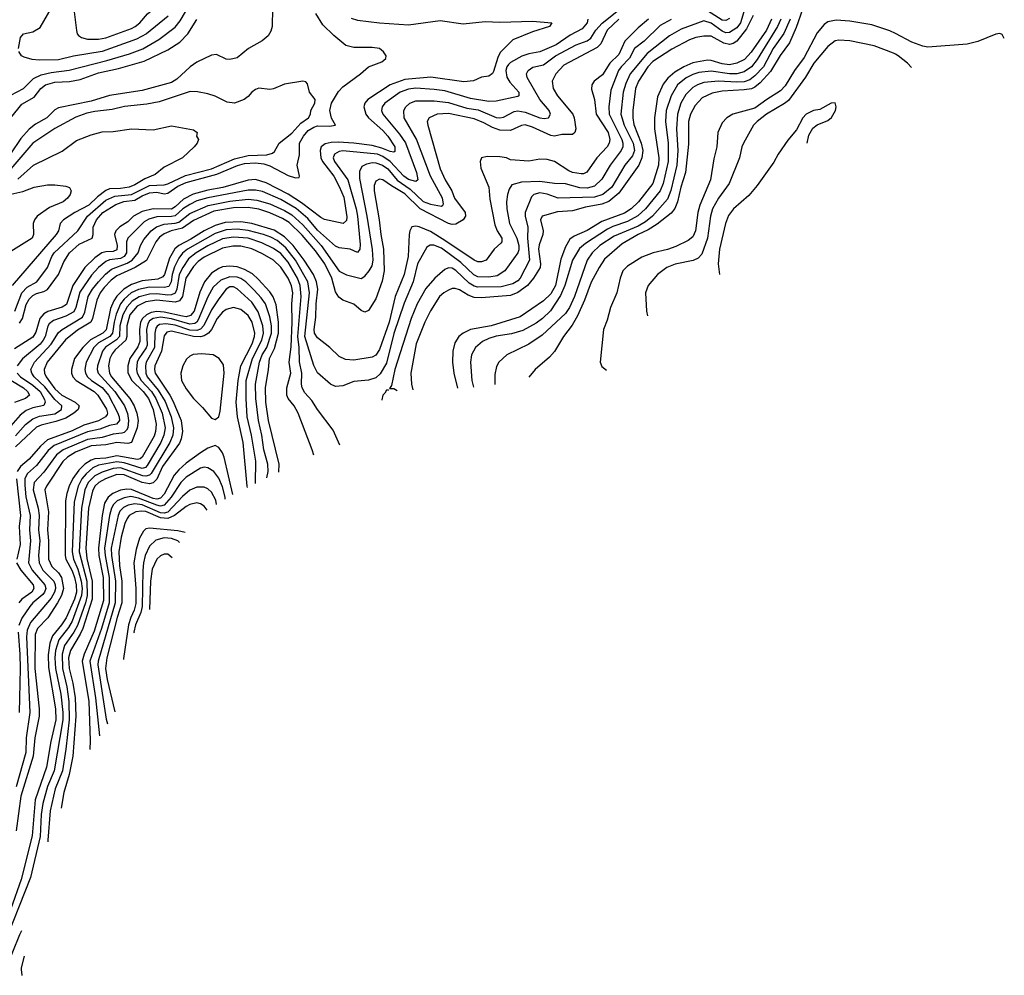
# Model space of a CAD drawing. Header units: inches. Extents: x 990535 to 1117859, y 769386 to 892122.
# Tile 318 of 656: x 1075198 to 1080597, y 769969 to 775208. Entities that reach past the tile are written whole.
import ezdxf

# ---------------------------------------------------------------- set-up
doc = ezdxf.new("R2010")
doc.units = ezdxf.units.IN
doc.header["$MEASUREMENT"] = 0
for name, color, linetype in [('B0776', 7, 'Continuous'), ('B0777', 7, 'Continuous'), ('B0787', 7, 'Continuous')]:
    doc.layers.add(name, color=color, linetype=linetype)

msp = doc.modelspace()

# ---------------------------------------------------------------- linework, layer by layer
at = {"layer": 'B0776', "color": 5, "elevation": 3480}
msp.add_lwpolyline([(1075206.6, 770000), (1075210, 769968.5), (1075211.2, 769968.7)], dxfattribs=at)
at = {"layer": 'B0777', "color": 5}
for points, elevation in [([(1075950, 775406.9), (1075924, 775404), (1075650, 775330.4), (1075561.5, 775318.5), (1075540.3, 775310), (1075512.6, 775290), (1075498.8, 775270), (1075496.3, 775250), (1075509.1, 775149.1), (1075513.8, 775130), (1075521.1, 775121.1), (1075536.4, 775110), (1075570, 775101.6), (1075630, 775101.3), (1075670, 775107.7), (1075810, 775159.6), (1075831.3, 775170), (1075856.1, 775190), (1075899.3, 775240.7), (1075958.9, 775290), (1075973.3, 775310), (1075980.7, 775350), (1075970, 775396.2)], 3280), ([(1076195.7, 773375.7), (1076148.3, 773371.7), (1076130, 773362.5), (1076113.2, 773346.8), (1076092.2, 773310), (1076080.6, 773270), (1076084.9, 773230), (1076110, 773183.3), (1076150, 773131.3), (1076200.9, 773080.9), (1076250, 773023.6), (1076270, 773015.3), (1076290, 773030.3), (1076297.8, 773062.2), (1076318.6, 773270), (1076314.8, 773314.8), (1076290.8, 773350.8), (1076259.6, 773370)], 3520)]:
    msp.add_lwpolyline(points, close=True, dxfattribs=dict(at, elevation=elevation))
for points, elevation in [([(1076583.7, 775270), (1076582.2, 775170), (1076575.3, 775144.7), (1076560.2, 775119.8), (1076528.2, 775091.8), (1076452.6, 775050), (1076390, 774998.7), (1076350, 774988.9), (1076330, 774992), (1076276.9, 775016.9), (1076250, 775013.4), (1076170, 774974.2), (1076132, 774950), (1076059, 774881), (1076030, 774863.4), (1075870, 774818.8), (1075690, 774791.7), (1075590, 774760.7), (1075410, 774725.3), (1075390, 774713.1), (1075346.1, 774670), (1075284.8, 774635.2), (1075250, 774607.5), (1075203.1, 774556.9), (1075147.5, 774472.5)], 3180), ([(1075150, 774793.2), (1075218.3, 774830), (1075274.2, 774885.8), (1075314.6, 774905.4), (1075370, 774918.3), (1075468.3, 774931.7), (1075676.3, 774983.7), (1075799.8, 775020.2), (1075872.1, 775047.9), (1075961.2, 775098.8), (1076050, 775166.4), (1076077.9, 775202.1), (1076130, 775290.8)], 3240), ([(1075174.1, 772925.9), (1075230, 772988.9), (1075270, 773018.8), (1075306.7, 773033.3), (1075390, 773047.4), (1075426.7, 773070), (1075429.6, 773090), (1075390, 773124.7), (1075335, 773195), (1075277.9, 773250), (1075263.4, 773270), (1075259.1, 773290), (1075279.5, 773330), (1075370.9, 773429.1), (1075410, 773493.2), (1075430, 773510), (1075542.5, 773577.5), (1075555.2, 773604.8), (1075573.5, 773690), (1075597.2, 773730), (1075629.2, 773770.8), (1075667.7, 773812.3), (1075700.8, 773839.2), (1075787.6, 773872.4), (1075814, 773890), (1075847, 773930), (1075859.5, 773970), (1075877.9, 774002.1), (1075918.3, 774050), (1075947.8, 774072.2), (1075990, 774087.3), (1076050, 774091.7), (1076070, 774097.6), (1076130, 774144.9), (1076231, 774189), (1076350, 774212.2), (1076450, 774223), (1076498.9, 774218.9), (1076570, 774198.3), (1076650, 774161.6), (1076690, 774137.8), (1076750, 774083.4), (1076850.6, 773970.6), (1076950, 773828.8), (1076990, 773808.5), (1077070.8, 773789.2), (1077090, 773800.9), (1077114.6, 773830), (1077130, 773858.3), (1077136, 773890), (1077131.8, 773948.2), (1077103.5, 774130), (1077062.9, 774337.1), (1077062.4, 774377.6), (1077076.2, 774403.8), (1077101.8, 774418.2), (1077130, 774424), (1077150, 774422.8), (1077187.9, 774410), (1077216.8, 774390), (1077268, 774328), (1077338.7, 774278.7), (1077410, 774210.6), (1077450, 774195.8), (1077510, 774184.9), (1077518.6, 774190), (1077521.5, 774198.5), (1077516.5, 774230), (1077449.6, 774349.6), (1077373, 774553), (1077305.2, 774670), (1077304.7, 774710), (1077315.3, 774730), (1077337.7, 774750), (1077370, 774762.4), (1077470, 774762.9), (1077550, 774754.2), (1077650, 774722.5), (1077712.7, 774712.7), (1077810, 774672.1), (1077830, 774669.9), (1077850, 774674), (1077910, 774704), (1077930, 774707.9), (1077970, 774701.5), (1078050, 774670.4), (1078073.3, 774666.7), (1078097.6, 774670), (1078108.5, 774690), (1078100.7, 774710), (1078049.8, 774769.8), (1077980.1, 774890), (1077977.6, 774910), (1077986.6, 774930), (1078012.4, 774947.6), (1078070, 774960.1), (1078136.8, 775010), (1078250, 775070.6), (1078310, 775091.8), (1078330, 775106.2), (1078357.9, 775150), (1078391.4, 775188.6), (1078480.9, 775259.1)], 3260), ([(1075190.4, 775050), (1075201.6, 775110), (1075218.8, 775130), (1075270, 775140.4), (1075310, 775165), (1075369.6, 775270)], 3260), ([(1079168.4, 775250), (1079150, 775190.5), (1079130, 775163.4), (1079090, 775136.9), (1079070, 775136.2), (1079050, 775144.9), (1078990, 775189.3), (1078950, 775202.2), (1078825, 775155), (1078761.4, 775118.6), (1078638.5, 775021.5), (1078546, 774910), (1078521.4, 774858.6), (1078507.2, 774810), (1078493.7, 774690), (1078511.7, 774630), (1078561, 774530), (1078569.5, 774490), (1078558.2, 774461.8), (1078516.9, 774410), (1078444, 774290), (1078395.2, 774250), (1078350, 774234.3), (1078150, 774229.9), (1078090, 774251.9), (1078050, 774258.5), (1078017, 774250), (1078003.8, 774236.2), (1077970.1, 774149.9), (1077970.1, 774129.9), (1077984.8, 774070), (1077982.5, 774010), (1077993.8, 773890), (1077941.7, 773790), (1077930, 773776.1), (1077901.2, 773758.8), (1077837.4, 773742.6), (1077710, 773740.9), (1077690, 773746.3), (1077662.7, 773762.7), (1077590, 773832.1), (1077570, 773844.6), (1077550, 773848.2), (1077530, 773838.8), (1077473.6, 773790), (1077425.4, 773734.6), (1077378.3, 773650), (1077343.8, 773570), (1077254.9, 773290), (1077237.5, 773202.5), (1077225.8, 773185.8), (1077250, 773186.3), (1077267.4, 773175.4)], 3360), ([(1079490, 775263.2), (1079455.4, 775164.6), (1079418.4, 775081.6), (1079368.4, 775011.6), (1079315.6, 774924.4), (1079258.8, 774861.2), (1079230, 774837.6), (1079210, 774828.5), (1079170, 774822.3), (1079050, 774816.2), (1078995.3, 774804.7), (1078940.9, 774779.1), (1078901.9, 774738.1), (1078876.7, 774690), (1078865.5, 774650), (1078866.2, 774526.2), (1078848.6, 774370), (1078822.5, 774290), (1078805, 774210), (1078790, 774172.9), (1078770, 774147.3), (1078693.5, 774086.5), (1078644.7, 774055.3), (1078590, 774030), (1078501.1, 773978.9), (1078405.4, 773894.6), (1078374.6, 773850), (1078330.8, 773769.2), (1078295.6, 773670), (1078256.7, 773583.3), (1078226.9, 773533.1), (1078179, 773470), (1078130, 773388.7), (1078102.3, 773357.7), (1078023.7, 773290), (1077989.6, 773248.2)], 3480), ([(1079090, 775214.3), (1079070, 775203.6), (1079050, 775204.5), (1078950, 775269.1)], 3340), ([(1075150, 774670.1), (1075210, 774745.4), (1075276.8, 774783.2), (1075313.7, 774830), (1075338.9, 774850), (1075390, 774865.5), (1075470, 774869.1), (1075530, 774879.4), (1075630, 774916.7), (1075740.3, 774939.7), (1075880.2, 774979.8), (1076010, 775041.6), (1076075.5, 775084.5), (1076119.9, 775130), (1076170, 775209.4)], 3220), ([(1077015.3, 775215.3), (1077050, 775204.3), (1077170.6, 775190.6), (1077330, 775178.7), (1077503, 775203), (1077630, 775185.9), (1077750, 775198.4), (1077830, 775193.5), (1078010, 775199.8), (1078116, 775190), (1078103, 775170), (1078010, 775141.7), (1077902.9, 775097.1), (1077832.9, 775027.1), (1077819.8, 775000.2), (1077795.9, 774924.1), (1077790, 774912.3), (1077770, 774897.7), (1077730, 774893.2), (1077686.8, 774873.2), (1077633.3, 774866.7), (1077452.6, 774892.6), (1077310, 774880.2), (1077229, 774850), (1077106.6, 774770), (1077089.5, 774750), (1077085.4, 774730), (1077096.8, 774690), (1077111, 774670), (1077190, 774600.7), (1077216.5, 774570), (1077255.3, 774510), (1077254.1, 774485.9), (1077250, 774482.3), (1077230, 774485.7), (1077184.1, 774504.1), (1077130, 774517.9), (1077030.7, 774530.7), (1076944.5, 774535.5), (1076905.5, 774534.5), (1076872.4, 774527.6), (1076851.1, 774510), (1076844.7, 774490), (1076849.4, 774450.6), (1076858.6, 774430), (1076920.8, 774350), (1076950, 774294.1), (1076974.4, 774234.4), (1076992.3, 774127.7), (1076990, 774106.3), (1076972.2, 774090), (1076870, 774112.9), (1076850, 774122.5), (1076743.8, 774203.8), (1076670.3, 774250.3), (1076550, 774313.6), (1076490, 774331.6), (1076450, 774327.8), (1076312.3, 774287.7), (1076230, 774274), (1076148.9, 774251.1), (1076096.1, 774223.9), (1076050, 774181.5), (1076030, 774169.1), (1075929.8, 774170.2), (1075870, 774155.4), (1075821.3, 774130), (1075790, 774099.9), (1075747.4, 774072.6), (1075724.1, 774050), (1075717, 774030), (1075733.1, 773970), (1075730, 773945.5), (1075710, 773936.4), (1075670, 773935.9), (1075648.6, 773930), (1075610, 773903), (1075555.7, 773850), (1075490, 773750.9), (1075453.7, 773646.3), (1075430, 773631.4), (1075352.5, 773607.5), (1075330, 773594.9), (1075308.8, 773570), (1075286.2, 773493.8), (1075270, 773467.4), (1075170, 773403.1)], 3220), ([(1078484.1, 775210), (1078418.5, 775150), (1078384.2, 775075.8), (1078365.1, 775054.9), (1078182.3, 774957.7), (1078138.7, 774910), (1078118, 774870), (1078123.3, 774830), (1078146.8, 774790), (1078230.5, 774690), (1078238.7, 774670), (1078248.3, 774610), (1078242, 774590), (1078230, 774578.4), (1078170, 774578.2), (1078130.4, 774569.6), (1078110, 774573.6), (1078010, 774618.8), (1077970, 774630.8), (1077950, 774627.3), (1077890, 774601.1), (1077830, 774602.4), (1077790, 774616.5), (1077742.5, 774642.5), (1077690, 774663.9), (1077550, 774694), (1077486.4, 774690), (1077442.6, 774670), (1077433.1, 774650), (1077435, 774630), (1077503.9, 774390), (1077530.5, 774330), (1077566.9, 774270), (1077581.5, 774230), (1077641.4, 774150), (1077643.3, 774130), (1077630.1, 774109.9), (1077590, 774086.6), (1077570, 774084.4), (1077550, 774089.6), (1077394.1, 774170), (1077310, 774252.3), (1077236.3, 774296.3), (1077190, 774329.9), (1077170, 774333.5), (1077150, 774322), (1077141.5, 774298.5), (1077140.7, 774270), (1077169.7, 774110.3), (1077177.4, 774030), (1077192.3, 773950), (1077197, 773830), (1077185.1, 773774.9), (1077150, 773677.4), (1077110, 773614.1), (1077090, 773605), (1077070, 773613), (1077030, 773649), (1076970, 773670.7), (1076947.2, 773687.2), (1076930, 773716.4), (1076909.3, 773790), (1076870.2, 773870), (1076819.8, 773939.8), (1076747.2, 774027.2), (1076675.6, 774095.6), (1076638.6, 774118.6), (1076570, 774148.6), (1076508.3, 774168.3), (1076450, 774178), (1076370, 774175.9), (1076261.6, 774158.4), (1076150, 774106.4), (1076090, 774064.4), (1076028.6, 774050), (1075990, 774034), (1075965.1, 774014.9), (1075943.9, 773990), (1075892.8, 773887.2), (1075831.3, 773848.8), (1075730, 773803.1), (1075700.1, 773779.9), (1075661.2, 773738.8), (1075639.7, 773710), (1075620, 773670), (1075597.4, 773570), (1075587.4, 773550), (1075515.3, 773504.7), (1075448.2, 773451.8), (1075348.4, 773330), (1075331.8, 773290), (1075332.9, 773270), (1075342.3, 773250), (1075390, 773183.6), (1075428.4, 773148.4), (1075502.4, 773110), (1075523.4, 773090), (1075518.6, 773070), (1075494.3, 773050), (1075450, 773023.8), (1075395.6, 773004.4), (1075314.7, 772985.3), (1075290, 772973.2), (1075174.9, 772865.1)], 3280), ([(1078313.8, 775210), (1078308.9, 775190), (1078282.5, 775157.5), (1078217.3, 775122.7), (1078139.6, 775070), (1078050, 775031.9), (1077990, 775020.8), (1077951.7, 775008.3), (1077890, 774972.4), (1077878.6, 774961.4), (1077868.9, 774950), (1077864.2, 774930), (1077870, 774891.8), (1077885.1, 774865.1), (1077934.4, 774810), (1077935.8, 774790), (1077930, 774786), (1077810, 774761.3), (1077770, 774759), (1077670, 774774.8), (1077530, 774817.1), (1077470, 774825.7), (1077370, 774831.7), (1077330, 774826.7), (1077284, 774810), (1077199.3, 774750), (1077184.7, 774730), (1077180.9, 774710), (1077188.6, 774690), (1077279.8, 774579.8), (1077313, 774533), (1077373.5, 774370), (1077380.8, 774330), (1077370, 774320.5), (1077330, 774332.1), (1077304.4, 774350), (1077229.9, 774430), (1077190, 774457.4), (1077159.9, 774470), (1076970, 774489.6), (1076950, 774485.8), (1076923.8, 774470), (1076917.2, 774450), (1076924.4, 774430), (1076997.1, 774330), (1077042.6, 774170), (1077050.3, 774130), (1077065.3, 773974.7), (1077062.7, 773950), (1077050, 773931.9), (1077010, 773949.9), (1076950, 773956.8), (1076930, 773966.6), (1076830, 774052.9), (1076777.8, 774117.8), (1076713.4, 774173.4), (1076630, 774222.3), (1076530, 774264.9), (1076490, 774273.3), (1076450, 774272.6), (1076230, 774231.2), (1076170, 774214), (1076130, 774195.3), (1076092.1, 774170), (1076050, 774132.7), (1076030, 774128.3), (1075950, 774127.3), (1075906, 774114), (1075880.8, 774099.2), (1075790.1, 774010), (1075783.3, 773990), (1075784.2, 773930), (1075770.7, 773910), (1075750, 773899.1), (1075690, 773890.4), (1075670, 773881.6), (1075629.3, 773850), (1075592, 773808), (1075526.9, 773713.1), (1075506.3, 773630), (1075494.2, 773605.8), (1075450, 773581.7), (1075382.3, 773557.7), (1075359.5, 773540.5), (1075351.7, 773528.3), (1075336.6, 773470), (1075326.4, 773450), (1075310, 773429.3), (1075212.3, 773347.7), (1075183.3, 773310)], 3240), ([(1078646.5, 775210), (1078590, 775163.1), (1078515.5, 775090), (1078482.6, 775017.4), (1078434.5, 774970), (1078394.5, 774905.5), (1078347.5, 774870), (1078335.3, 774850), (1078333.1, 774826.9), (1078349.4, 774769.4), (1078359.6, 774690), (1078424.5, 774590), (1078434.2, 774550), (1078430.1, 774529.9), (1078418.7, 774510), (1078363.1, 774450), (1078308.1, 774371.9), (1078290, 774363.5), (1078276.8, 774363.2), (1078230, 774370.8), (1078210, 774378.5), (1078130, 774429.9), (1078090, 774441.1), (1078050, 774442.5), (1077990, 774432.2), (1077890, 774439), (1077866.6, 774450), (1077830, 774456.5), (1077761.8, 774458.2), (1077730.3, 774449.7), (1077722, 774430), (1077725.9, 774394.1), (1077769.5, 774290), (1077776.1, 774223.9), (1077803.5, 774083.5), (1077817, 774050), (1077841.5, 774010), (1077841.8, 773990), (1077837.1, 773982.9), (1077799.4, 773950), (1077755.8, 773890), (1077730, 773880.2), (1077710, 773880.7), (1077690, 773888.5), (1077530, 773997.1), (1077450, 774045.8), (1077387.8, 774072.2), (1077370, 774076.3), (1077347.8, 774072.2), (1077336.6, 774050), (1077333, 774030), (1077328, 773910), (1077306.1, 773810), (1077256.8, 773690), (1077224, 773550), (1077170, 773398.8), (1077150, 773368.1), (1077130, 773356.7), (1077030, 773341.2), (1076984, 773344), (1076950, 773361.1), (1076897.8, 773410), (1076830, 773463.2), (1076815, 773490), (1076813.3, 773510), (1076822.3, 773577.7), (1076823, 773650), (1076832, 773730), (1076826, 773770), (1076808.9, 773810), (1076757.2, 773890), (1076697.6, 773970), (1076650, 774017.8), (1076593.3, 774053.3), (1076470, 774090.8), (1076410, 774099.7), (1076325, 774095), (1076270, 774079.4), (1076210, 774050.4), (1076135.9, 774004.1), (1076070, 773970.2), (1076048.9, 773951.1), (1076019.1, 773900.9), (1075992.4, 773810), (1075982.9, 773797.1), (1075955.4, 773784.6), (1075870, 773775.4), (1075810, 773756.1), (1075769.2, 773730.8), (1075730, 773692.4), (1075713.2, 773666.8), (1075695.8, 773624.2), (1075672.1, 773507.9), (1075653.7, 773490), (1075586.9, 773453.1), (1075544.3, 773410), (1075499, 773350), (1075481, 773290), (1075481.6, 773270), (1075488.8, 773250), (1075506.9, 773230), (1075605.6, 773170), (1075626.3, 773150), (1075673.2, 773073.2), (1075679.1, 773050), (1075676.7, 773043.3), (1075668.2, 773030), (1075630, 773009.2), (1075550, 772985), (1075485.7, 772954.3), (1075350, 772904.6), (1075311.3, 772870), (1075250, 772798.2), (1075202.1, 772757.9), (1075183.8, 772730)], 3320), ([(1078770.6, 775209.4), (1078710, 775176.6), (1078622.2, 775090), (1078570.1, 775050), (1078542.5, 774997.5), (1078495.3, 774950), (1078481.4, 774930), (1078439, 774821), (1078428.2, 774730), (1078430.7, 774690), (1078499.6, 774550), (1078505.4, 774530), (1078505.1, 774510), (1078495.7, 774490), (1078435.2, 774410), (1078390, 774333.3), (1078350, 774294.7), (1078310, 774284), (1078270, 774285.3), (1078190, 774308.1), (1078130, 774308.9), (1078050, 774321.2), (1077950, 774317.8), (1077897, 774303), (1077881.4, 774278.6), (1077871.9, 774250), (1077866.7, 774210), (1077869.1, 774170.9), (1077883, 774090), (1077923.5, 774010), (1077934.3, 773970), (1077934.1, 773945.9), (1077930, 773929.9), (1077858.4, 773830), (1077815.8, 773804.2), (1077770, 773796.3), (1077710, 773798.8), (1077688.5, 773808.5), (1077616, 773876), (1077510, 773954.8), (1077468.4, 773971.6), (1077448.4, 773971.6), (1077430, 773961.1), (1077378.5, 773870), (1077355.6, 773770), (1077307, 773653), (1077250, 773486.5), (1077210, 773324.6), (1077173.8, 773266.2), (1077150, 773243.4), (1077110, 773231.4), (1077030, 773223.7), (1076970, 773201), (1076930, 773196.2), (1076902.6, 773210), (1076830, 773271.9), (1076811.1, 773311.1), (1076760.6, 773470), (1076787.7, 773710), (1076778.2, 773770), (1076710.9, 773890), (1076657.4, 773957.4), (1076610, 773997.1), (1076575.5, 774015.5), (1076534.9, 774030), (1076450, 774051.9), (1076390, 774059), (1076330, 774054.9), (1076270, 774035.7), (1076118.2, 773950), (1076090, 773927.4), (1076070, 773899.9), (1076046.6, 773853.4), (1076033.9, 773810), (1076028.6, 773770), (1076014.9, 773745.1), (1075990, 773738.7), (1075910, 773741.1), (1075850, 773728.5), (1075809.2, 773710.8), (1075770, 773676.1), (1075750.8, 773649.2), (1075726.3, 773593.7), (1075715.1, 773550), (1075707.2, 773490), (1075691.7, 773470), (1075630, 773436.5), (1075604.7, 773410), (1075562.6, 773330), (1075554.6, 773290), (1075557.7, 773270), (1075568.9, 773250), (1075591.4, 773230), (1075650, 773191.9), (1075685.4, 773150), (1075734, 773054), (1075743.1, 773030), (1075744.7, 773010), (1075729.2, 772990.8), (1075690, 772982.1), (1075637.7, 772962.3), (1075570, 772948.3), (1075386, 772874), (1075353.4, 772846.6), (1075290, 772763.4), (1075240.8, 772719.2), (1075226.8, 772693.2), (1075225.1, 772654.9), (1075231.7, 772591.7), (1075255.4, 772490), (1075251.3, 772410), (1075256.6, 772350), (1075246.9, 772230), (1075265.6, 772190), (1075336.4, 772110), (1075340.5, 772090), (1075334.4, 772070), (1075324, 772056), (1075270.1, 772010), (1075253.9, 771990), (1075210, 771926.8), (1075192.8, 771887.2)], 3340), ([(1076012.5, 775227.5), (1075892.5, 775130), (1075838.9, 775101.1), (1075650, 775033.7), (1075492.1, 775007.9), (1075410, 774987.8), (1075305.4, 774985.4), (1075266.8, 774990), (1075222.4, 775002.4), (1075208.2, 775010), (1075193.5, 775033.5)], 3260), ([(1075195.8, 773544.2), (1075214, 773570), (1075233.6, 773646.4), (1075250, 773675.8), (1075270, 773696), (1075290, 773707.3), (1075330, 773718.2), (1075351, 773729), (1075409.7, 773810), (1075438.9, 773881.1), (1075470.8, 773930), (1075523.5, 773976.5), (1075595.9, 774010), (1075601, 774030), (1075600.8, 774070), (1075619.3, 774110), (1075654.1, 774150), (1075725.2, 774194.8), (1075769.2, 774210.8), (1075830, 774218.8), (1075870, 774242.2), (1075910, 774258.8), (1075950, 774261.7), (1075990, 774252.4), (1076010, 774256.2), (1076065.4, 774294.6), (1076110, 774316), (1076279, 774361), (1076392.2, 774407.8), (1076430, 774418.9), (1076490, 774422.7), (1076537.1, 774417.1), (1076570, 774406.6), (1076670, 774353.5), (1076710, 774339.9), (1076730, 774342.9), (1076732.3, 774350), (1076718.7, 774410), (1076732.9, 774467.1), (1076731.7, 774530), (1076753.6, 774570), (1076780.5, 774599.5), (1076810, 774619.3), (1076830, 774625), (1076896.5, 774623.5), (1076930.2, 774630), (1076908.1, 774668.1), (1076899.1, 774710), (1076907.4, 774750), (1076946.8, 774813.2), (1076970, 774839), (1077065.8, 774910), (1077110.1, 774949.9), (1077183.3, 774976.7), (1077205.2, 774994.8), (1077208, 775010), (1077192.4, 775032.4), (1077170, 775050.1), (1077130, 775055.7), (1077030, 775056), (1076986.9, 775066.9), (1076920.7, 775120.7), (1076859.9, 775179.9), (1076821.7, 775241.7)], 3180), ([(1079219.5, 775230), (1079182.7, 775157.3), (1079129.8, 775090.2), (1079110, 775076.9), (1079090, 775071.2), (1079058.5, 775078.5), (1078990, 775117.2), (1078950, 775117.8), (1078905.3, 775110), (1078870, 775096.9), (1078774.7, 775045.3), (1078670, 774978.6), (1078641.9, 774950), (1078591.1, 774870), (1078574.4, 774830), (1078560.4, 774710), (1078559.7, 774670), (1078566.2, 774633.8), (1078606, 774530), (1078615.4, 774490), (1078610.2, 774449.8), (1078593.4, 774410), (1078484, 774256), (1078428.6, 774211.4), (1078390, 774196.6), (1078300.1, 774179.9), (1078230, 774159), (1078146.5, 774153.5), (1078063, 774130), (1078052.9, 774110), (1078068.8, 774050), (1078067.2, 774030), (1078045.7, 773974.3), (1078043.3, 773950), (1078054.2, 773870), (1078051.4, 773850), (1078015.2, 773790), (1077981.6, 773750), (1077930, 773711.5), (1077890, 773696.3), (1077730, 773683.6), (1077690, 773685.1), (1077656.9, 773696.9), (1077610, 773726), (1077586.1, 773733.9), (1077570, 773733.2), (1077550, 773725), (1077523.2, 773710), (1077500.2, 773690), (1077450, 773612.1), (1077419.9, 773550), (1077371.7, 773430), (1077342.2, 773270), (1077346.4, 773210), (1077354.4, 773178.5)], 3380), ([(1079320.7, 775210), (1079293.9, 775150), (1079209.7, 775030), (1079173.2, 774990), (1079130, 774968.7), (1079090, 774960.6), (1079050, 774965.3), (1078990, 774984.4), (1078970, 774985.7), (1078890, 774972.1), (1078840.1, 774950), (1078790, 774920.9), (1078752.5, 774887.5), (1078726.1, 774853.9), (1078695.5, 774784.5), (1078678.1, 774670), (1078679, 774610), (1078702.3, 774450), (1078701.4, 774410), (1078669.7, 774310), (1078590.6, 774209.4), (1078550.5, 774170), (1078513.9, 774146.1), (1078390, 774101.3), (1078310, 774052.5), (1078238.3, 774021.7), (1078215, 774005), (1078190, 773962.3), (1078164.8, 773895.2), (1078136.1, 773750), (1078110, 773704.4), (1078070, 773665.7), (1077941.4, 773578.6), (1077783.1, 773530), (1077670, 773508.9), (1077629.5, 773490), (1077605.6, 773470), (1077583.3, 773436.7), (1077572.7, 773390), (1077571.1, 773330), (1077578.3, 773270), (1077598.8, 773187.2)], 3420), ([(1079370.8, 775210), (1079353.7, 775170), (1079242.4, 774990), (1079210, 774950), (1079170, 774922.1), (1079130, 774910.7), (1079090, 774911.6), (1078990, 774926.1), (1078922.2, 774917.8), (1078890, 774907.6), (1078851.7, 774888.3), (1078804.9, 774850), (1078770, 774790), (1078742.8, 774710), (1078739.4, 774650), (1078753.1, 774530), (1078754.4, 774430), (1078726.9, 774310), (1078710.2, 774269.8), (1078629, 774171), (1078586.9, 774133.1), (1078530, 774100.9), (1078450, 774073.4), (1078421, 774059), (1078299.6, 773980.4), (1078267.6, 773952.4), (1078229.1, 773890), (1078186.4, 773750), (1078163.5, 773696.5), (1078108.5, 773611.5), (1078065.2, 773570), (1078030, 773543.4), (1077956.8, 773503.2), (1077893.9, 773486.1), (1077810, 773473.3), (1077770, 773460.7), (1077736, 773444), (1077697.1, 773410), (1077674.8, 773370), (1077669.6, 773330), (1077676.8, 773230), (1077686.7, 773192.3)], 3440), ([(1079422.2, 775210), (1079387.8, 775132.2), (1079329.8, 775050), (1079276.4, 774950), (1079230, 774899.1), (1079201.6, 774878.4), (1079170, 774867.7), (1079130, 774865.1), (1079029, 774871), (1078950, 774862.6), (1078914, 774850), (1078890, 774835.5), (1078850, 774797.7), (1078823.4, 774750), (1078804.6, 774690), (1078800.2, 774610), (1078806.6, 774490), (1078802.1, 774410), (1078769.2, 774270.8), (1078750, 774223), (1078667, 774130), (1078630, 774098.8), (1078590, 774076.5), (1078458.4, 774021.6), (1078379.9, 773970), (1078336.4, 773930), (1078309.1, 773890), (1078239.6, 773690), (1078213, 773630), (1078190, 773597.4), (1078062.2, 773477.8), (1077990.5, 773429.5), (1077870, 773370.6), (1077825.4, 773330), (1077812.8, 773307.2), (1077803, 773263), (1077803.5, 773210), (1077803.8, 773208.5)], 3460), ([(1080000, 775131.2), (1079970, 775147), (1079870, 775179.9), (1079750, 775199.3), (1079675.2, 775204.8), (1079630, 775195.5), (1079610, 775181), (1079570, 775134.9), (1079498.9, 775001.1), (1079446.9, 774930), (1079394.9, 774845.1), (1079370, 774816.9), (1079295, 774770), (1079230, 774722.2), (1079108.1, 774690), (1079075.5, 774670), (1079050, 774642), (1079025.7, 774590), (1079021, 774510), (1079004.7, 774444.7), (1078985.5, 774330), (1078926.6, 774190), (1078915.8, 774150), (1078904.4, 774050), (1078890, 774016.8), (1078863.2, 773996.8), (1078796.2, 773963.8), (1078750, 773947.6), (1078670.7, 773929.3), (1078610, 773905.9), (1078530, 773856.9), (1078505.3, 773830), (1078490.6, 773790), (1078471.9, 773710), (1078437.8, 773630), (1078419.2, 773560.8), (1078399.8, 773510), (1078380.7, 773330), (1078390, 773306.3), (1078415.1, 773285.4)], 3520), ([(1080000, 775018.6), (1079990, 775024.1), (1079884.3, 775064.3), (1079750, 775092.2), (1079690, 775095.8), (1079670, 775091.5), (1079630, 775059.9), (1079553.5, 774970), (1079507.2, 774892.8), (1079414.5, 774765.5), (1079392.1, 774747.9), (1079293.8, 774690), (1079241.3, 774650), (1079222.6, 774630), (1079166.1, 774530), (1079157.7, 774510), (1079145.5, 774450), (1079088.1, 774310), (1079030.1, 774229.9), (1078997.1, 774170), (1078986.1, 774130), (1078968.8, 774010), (1078938.1, 773921.9), (1078918.8, 773901.2), (1078891.6, 773888.4), (1078791.9, 773868.1), (1078746.7, 773850), (1078694.9, 773810), (1078644.4, 773750), (1078630.3, 773709.7), (1078634.9, 773610), (1078639.6, 773583.5)], 3540), ([(1075170.5, 773609.5), (1075209.6, 773710.4), (1075238.9, 773741.1), (1075291.6, 773770), (1075351, 773850), (1075373.6, 773910), (1075386.7, 773930), (1075516.6, 774050), (1075569.7, 774130), (1075670, 774218.5), (1075720, 774240), (1075810, 774250), (1075910, 774299), (1075990, 774302.3), (1076010, 774307.4), (1076107.3, 774352.7), (1076250, 774390.2), (1076375.4, 774444.6), (1076450, 774462.3), (1076552.3, 774467.7), (1076583.9, 774476.1), (1076594.3, 774485.7), (1076620.2, 774530), (1076690, 774585.6), (1076739.7, 774640.3), (1076782, 774670), (1076792.7, 774690), (1076795.2, 774710), (1076816.9, 774750), (1076817.4, 774770), (1076787.2, 774810), (1076775.4, 774855.4), (1076766.4, 774866.4), (1076750, 774870.6), (1076650, 774853.4), (1076590, 774828.4), (1076570, 774824.4), (1076510, 774832), (1076490, 774824.9), (1076470, 774810.4), (1076450, 774786), (1076429.4, 774770), (1076375.3, 774750), (1076334.9, 774754.9), (1076270, 774788.5), (1076230, 774801.1), (1076172.3, 774812.3), (1076133.2, 774813.2), (1075961.8, 774758.2), (1075894.6, 774745.4), (1075771.6, 774731.6), (1075705.1, 774714.9), (1075610, 774704.2), (1075565.6, 774694.4), (1075506.2, 774673.8), (1075390, 774610.6), (1075270, 774530.1), (1075150, 774390.4)], 3160), ([(1079670, 774751.1), (1079647.3, 774750), (1079584.8, 774715.2), (1079550, 774709.6), (1079510, 774689.5), (1079492.7, 774670), (1079456.7, 774603.3), (1079410, 774546.6), (1079357.4, 774470), (1079333.6, 774426.4), (1079241.6, 774298.4), (1079196.9, 774243.1), (1079112.7, 774170), (1079085.4, 774134.6), (1079067.6, 774090), (1079035.6, 773950), (1079028.4, 773870), (1079034.5, 773810)], 3560), ([(1079516.9, 774530), (1079525.1, 774574.9), (1079547.2, 774612.8), (1079570, 774631), (1079630, 774654.8), (1079650, 774670.8), (1079671, 774710), (1079674.7, 774730), (1079670, 774751.1)], 3560), ([(1075187.1, 774332.9), (1075272.9, 774410), (1075430, 774487.8), (1075510, 774546), (1075590, 774576.5), (1075650, 774592.2), (1075710, 774595.1), (1075810.2, 774610.2), (1075930, 774603.6), (1076030, 774625.5), (1076150, 774603), (1076170.4, 774590), (1076168, 774570), (1076178, 774550), (1076170.5, 774530), (1076153.7, 774510), (1076090, 774450.8), (1075990, 774398.4), (1075940.6, 774359.4), (1075883.9, 774336.1), (1075830, 774302.9), (1075798, 774290), (1075750, 774282.1), (1075690, 774279.8), (1075670, 774271.2), (1075624.1, 774235.9), (1075577.1, 774190), (1075500.2, 774150), (1075438.5, 774110), (1075420.5, 774090), (1075410.6, 774050), (1075398.3, 774030), (1075155.7, 773750)], 3140), ([(1075150, 774250.7), (1075214.8, 774265.2), (1075277.6, 774290), (1075350, 774301.5), (1075390, 774302), (1075450, 774294.4), (1075470, 774287.3), (1075480.4, 774270), (1075474.9, 774250), (1075460.7, 774230), (1075435.6, 774210), (1075362, 774178), (1075294.2, 774130), (1075278.3, 774110), (1075271.9, 774090), (1075273.8, 774030), (1075266, 774010), (1075150, 773937.1)], 3120), ([(1076952.6, 772875.5), (1076916.7, 772956.7), (1076830.6, 773070), (1076799.3, 773119.3), (1076761.5, 773161.5), (1076746.4, 773190), (1076743, 773210), (1076745.6, 773270), (1076732.2, 773332.2), (1076730.4, 773410), (1076722.2, 773470), (1076741.3, 773690), (1076736.6, 773750), (1076721.3, 773790), (1076670, 773878.5), (1076630, 773925), (1076590, 773953.5), (1076524.9, 773984.9), (1076450, 774010), (1076370, 774015.7), (1076310, 774006.1), (1076230, 773967.8), (1076164.9, 773930), (1076124, 773896), (1076091.5, 773848.5), (1076073.1, 773810), (1076059.9, 773730), (1076050, 773709), (1076030, 773699.2), (1076010, 773698), (1075950, 773704.7), (1075910, 773702.7), (1075852.3, 773687.7), (1075815.2, 773664.8), (1075787.1, 773632.9), (1075763.8, 773590), (1075747.1, 773530), (1075744.6, 773470), (1075728.2, 773451.8), (1075668.3, 773411.7), (1075651.3, 773390), (1075624, 773310), (1075622.7, 773290), (1075628, 773270), (1075719.7, 773170), (1075772, 773090), (1075788.2, 773048.2), (1075795, 773010), (1075790.8, 772970), (1075783.4, 772956.6), (1075770, 772944.6), (1075758.3, 772941.7), (1075710, 772935.6), (1075650, 772917.9), (1075570, 772906.8), (1075436, 772850), (1075398.8, 772821.2), (1075330, 772726.4), (1075277.1, 772670), (1075271.5, 772630), (1075299.6, 772530), (1075304.6, 772490), (1075301.1, 772410), (1075308, 772350), (1075301, 772270), (1075304.3, 772230), (1075325, 772190), (1075385.5, 772130), (1075392.7, 772110), (1075393.6, 772090), (1075388.8, 772070), (1075370, 772036), (1075257, 771903), (1075238.8, 771861.2), (1075235.9, 771824.1), (1075253.3, 771410), (1075233.8, 771270), (1075231.3, 771190), (1075178.6, 771001.4)], 3360), ([(1076810.5, 772820.2), (1076802, 772850), (1076725.2, 773050), (1076702.8, 773090), (1076669.9, 773130), (1076661.8, 773150), (1076662.6, 773190), (1076685.4, 773270), (1076675.3, 773330), (1076686.5, 773413.5), (1076692.7, 773550), (1076689.7, 773650), (1076695.3, 773710), (1076688, 773748), (1076670, 773790.9), (1076630, 773851.6), (1076590, 773888.7), (1076530, 773924.8), (1076470, 773951.9), (1076410, 773965.6), (1076366.9, 773966.9), (1076310, 773955.8), (1076210, 773906.3), (1076177.3, 773882.7), (1076150, 773853.7), (1076109.4, 773790), (1076090.4, 773689.6), (1076074.2, 773665.8), (1076050, 773659.1), (1075950, 773669.6), (1075890, 773661.6), (1075842, 773638), (1075802, 773590), (1075784.7, 773530), (1075785.5, 773470), (1075779.4, 773450), (1075722.1, 773397.9), (1075704.2, 773375.8), (1075692.7, 773350), (1075684.3, 773310), (1075690.3, 773270), (1075701.5, 773250), (1075801.9, 773130), (1075825.8, 773090), (1075840.4, 773050), (1075846.8, 773010), (1075842.8, 772970), (1075810.1, 772890), (1075790, 772884.2), (1075730, 772889.5), (1075670, 772877.1), (1075590, 772871.6), (1075503.4, 772836.6), (1075459.1, 772810), (1075434.3, 772785.7), (1075344, 772650), (1075336.4, 772630), (1075355.8, 772510), (1075349.8, 772410), (1075356.3, 772350), (1075356.5, 772250), (1075373.5, 772210), (1075410, 772175.1), (1075426.3, 772150), (1075437.5, 772090), (1075427.5, 772050), (1075405.2, 772010), (1075351.3, 771928.7), (1075295.6, 771870), (1075282.6, 771837.4), (1075280.8, 771650), (1075304.6, 771430), (1075304.1, 771390), (1075279.9, 771270), (1075270.9, 771170), (1075204.6, 770950), (1075179, 770761)], 3380), ([(1076619.1, 772727.9), (1076620.1, 772770), (1076562.1, 773010), (1076548.2, 773110), (1076545.8, 773190), (1076562.8, 773290), (1076567.1, 773350), (1076595.3, 773404.7), (1076617.5, 773490), (1076616.5, 773550), (1076603.6, 773643.6), (1076588.2, 773688.2), (1076570, 773716.6), (1076506, 773786), (1076474, 773814), (1076430, 773837.4), (1076390, 773852), (1076350, 773856.1), (1076310, 773851.9), (1076290, 773844.3), (1076250, 773818.1), (1076211.3, 773770), (1076185.7, 773714.3), (1076153.6, 773610), (1076134.8, 773585.2), (1076110, 773579.2), (1076090, 773581.5), (1075990, 773604.6), (1075950, 773608.7), (1075917.9, 773602.1), (1075893.3, 773590), (1075871.5, 773570), (1075860.5, 773550), (1075854.9, 773510), (1075857, 773443), (1075845.1, 773414.9), (1075801.6, 773350), (1075790, 773310), (1075791.5, 773271.5), (1075812.4, 773230), (1075874.4, 773170), (1075904, 773130), (1075929.2, 773070), (1075945.3, 772990), (1075942.9, 772950), (1075935.2, 772924.8), (1075870.2, 772809.8), (1075859, 772801), (1075843, 772797), (1075730, 772816.4), (1075670, 772803.9), (1075610, 772799.9), (1075590, 772793), (1075554.1, 772770), (1075521.7, 772738.3), (1075488.5, 772691.5), (1075468.2, 772650), (1075455.4, 772610), (1075449.5, 772570), (1075447.2, 772270), (1075451.5, 772250), (1075485.2, 772185.2), (1075498.3, 772150), (1075507.6, 772110), (1075508.5, 772070), (1075497.7, 772030), (1075451.7, 771928.3), (1075427.6, 771890), (1075376.8, 771830), (1075362.7, 771790), (1075354.6, 771725.4), (1075355.6, 771655.6), (1075394.1, 771430), (1075396.7, 771370), (1075368.9, 771250), (1075344.4, 771110), (1075283.4, 770930), (1075267, 770733), (1075205.6, 770494.4), (1075150, 770333.1)], 3420), ([(1076553.2, 772695.6), (1076559.9, 772730), (1076558.7, 772770), (1076537.3, 772850), (1076526, 772930), (1076507.2, 773010), (1076492.8, 773130), (1076490.5, 773210), (1076512.2, 773330), (1076527.7, 773370), (1076552.6, 773410), (1076577.8, 773490), (1076577.8, 773530), (1076570, 773579.2), (1076544.9, 773650), (1076522.8, 773682.8), (1076484.4, 773724.4), (1076438.3, 773770), (1076410, 773789), (1076390, 773796), (1076350, 773797.9), (1076300.8, 773779.2), (1076259, 773741), (1076230, 773689.2), (1076177.3, 773562.7), (1076169.7, 773550.3), (1076157.4, 773542.6), (1076130, 773538.1), (1076030, 773567), (1075970, 773576.5), (1075928.9, 773570), (1075910, 773556.1), (1075900.1, 773539.9), (1075893.8, 773510), (1075896.4, 773423.6), (1075891.8, 773408.2), (1075850.8, 773350), (1075842.8, 773330), (1075838, 773290), (1075841.2, 773270), (1075863.6, 773230), (1075920.5, 773170), (1075945.2, 773130), (1075978.7, 773050), (1075995.2, 772970), (1075988.6, 772930), (1075971.8, 772890), (1075897.1, 772762.9), (1075887.3, 772752.7), (1075870, 772747.8), (1075770, 772779), (1075730, 772784.5), (1075630, 772764.5), (1075598.2, 772750), (1075561.8, 772718.2), (1075538.3, 772690), (1075517.7, 772650), (1075496.5, 772563.5), (1075485.4, 772290), (1075492, 772250), (1075515.9, 772195.9), (1075535.5, 772130), (1075540, 772090), (1075537.2, 772050), (1075485, 771910), (1075464.8, 771875.2), (1075412.9, 771807.1), (1075394.5, 771750), (1075390.8, 771710), (1075393.3, 771650), (1075422.8, 771510), (1075434.5, 771410), (1075434.3, 771370), (1075386, 771090), (1075350, 771003.2), (1075324.2, 770910), (1075315.9, 770850), (1075309.4, 770730), (1075256.1, 770503.9), (1075097.6, 770102.4)], 3440), ([(1076491.1, 772665.2), (1076491.8, 772788.2), (1076469.3, 772929.3), (1076445.7, 773030), (1076439, 773130), (1076440, 773230), (1076473.8, 773350), (1076526.1, 773450), (1076535, 773490), (1076531.4, 773530), (1076506.3, 773606.3), (1076470, 773659.7), (1076390, 773731.3), (1076370, 773743.5), (1076350, 773743), (1076329.2, 773730), (1076290, 773676.9), (1076250, 773617.1), (1076208.1, 773531.9), (1076188.6, 773511.4), (1076170, 773504.2), (1076130, 773505.1), (1076050, 773533), (1075999.2, 773540.8), (1075964.2, 773535.8), (1075951.7, 773528.3), (1075944.4, 773515.6), (1075938.8, 773490), (1075936.8, 773410), (1075891.8, 773330), (1075887.6, 773310), (1075889.6, 773270), (1075897.3, 773250), (1075957.4, 773177.4), (1075994.8, 773114.8), (1076029.2, 773030), (1076040.9, 772970), (1076037, 772930), (1076021.3, 772890), (1075919.5, 772720.5), (1075909.4, 772710), (1075890, 772704.9), (1075873.3, 772706.7), (1075750, 772750.6), (1075710, 772746.6), (1075650, 772727.3), (1075610, 772706.3), (1075573.6, 772670), (1075555.8, 772630), (1075536.5, 772530), (1075524.2, 772290), (1075565.8, 772130), (1075567.6, 772050), (1075558.1, 772010), (1075514.2, 771885.8), (1075495.4, 771850), (1075444, 771776), (1075430.4, 771730), (1075431.9, 771650), (1075455.6, 771550), (1075466.9, 771470), (1075468.2, 771370), (1075451, 771209), (1075432.2, 771090), (1075392.8, 770990), (1075364.6, 770870), (1075352.1, 770710), (1075352.7, 770700.4)], 3460), ([(1076446.2, 772643.2), (1076444.4, 772650), (1076422.5, 772890), (1076392.6, 773030), (1076384.8, 773110), (1076396, 773230), (1076410.4, 773310), (1076471.9, 773430), (1076486.1, 773470), (1076487.7, 773490), (1076471.9, 773550), (1076450, 773586.5), (1076410, 773619.5), (1076370, 773629.5), (1076330, 773618.5), (1076310, 773604.2), (1076281.5, 773570), (1076250.2, 773509.8), (1076233.5, 773490), (1076210, 773474.9), (1076190, 773468.9), (1076150, 773470.1), (1076030, 773500.4), (1076005.1, 773494.9), (1075990, 773474), (1075975.5, 773390), (1075939.5, 773310), (1075937.1, 773290), (1075940.8, 773270), (1076021.3, 773150), (1076038.1, 773118.1), (1076082.5, 773010), (1076090.1, 772949.9), (1076083.1, 772910), (1076073.2, 772886.8), (1075981.4, 772758.6), (1075950, 772688.4), (1075930, 772667.8), (1075910, 772663.9), (1075870, 772671.2), (1075770, 772712), (1075730, 772713.5), (1075669.1, 772690.9), (1075631.3, 772670), (1075610, 772650), (1075596.3, 772623.7), (1075575.5, 772530), (1075560.6, 772310), (1075566.2, 772253.8), (1075595.7, 772130), (1075595.6, 772030), (1075544.5, 771870), (1075530, 771838), (1075476.4, 771750), (1075465.9, 771710), (1075469.3, 771650), (1075489.1, 771570), (1075501.9, 771490), (1075505.4, 771390), (1075488.8, 771170), (1075469.6, 771070), (1075438.9, 770970), (1075424.4, 770884.8)], 3480), ([(1075183.7, 773270), (1075202.5, 773250), (1075270, 773204.1), (1075309.2, 773170), (1075333.8, 773126.2), (1075338.1, 773110), (1075330, 773092.7), (1075270, 773079.8), (1075234.1, 773065.9), (1075200.4, 773039.6), (1075150, 772980.8)], 3240), ([(1075150, 773232.1), (1075219.5, 773190), (1075241.4, 773170), (1075251.9, 773150), (1075230.2, 773130), (1075170, 773109.4)], 3220), ([(1077217.6, 773177.6), (1077210, 773176.8), (1077200.3, 773159.7), (1077188.3, 773150), (1077183, 773123), (1077183.8, 773121.8)], 3360), ([(1077220.4, 773173.7), (1077217.6, 773177.6)], 3360), ([(1076270, 772873), (1076230, 772857.7), (1076190, 772833.7), (1076110, 772775.8), (1076070, 772740.5), (1076045, 772710), (1075990, 772605.8), (1075970, 772583.9), (1075950, 772579.7), (1075930, 772583.3), (1075810, 772631.5), (1075785.3, 772634.7), (1075750, 772627.6), (1075709.2, 772610), (1075683.7, 772590), (1075663.7, 772556.3), (1075650.4, 772490), (1075629.2, 772310), (1075631.8, 772270), (1075655.1, 772150), (1075657, 772023), (1075605.3, 771854.7), (1075550.7, 771730), (1075539.8, 771690), (1075577.7, 771470), (1075584.1, 771255.9), (1075582.6, 771205.7)], 3520), ([(1076367.4, 772604.4), (1076318.9, 772810), (1076310, 772832.9), (1076290, 772862.6), (1076270, 772873)], 3520), ([(1076210, 772754.1), (1076190, 772748.9), (1076110, 772699.7), (1076081, 772670), (1076028.8, 772590), (1075990, 772545.4), (1075970, 772540.8), (1075950, 772545.8), (1075850, 772585), (1075806.4, 772593.6), (1075770, 772586.7), (1075732, 772570), (1075711.4, 772550), (1075700.9, 772530), (1075690.9, 772490), (1075663.4, 772310), (1075666.1, 772270), (1075687.7, 772150), (1075688, 772010), (1075646.4, 771870), (1075582, 771690), (1075613.2, 771490), (1075635.4, 771282.2)], 3540), ([(1076325.1, 772578.8), (1076325.2, 772590), (1076310, 772647.4), (1076290, 772693.6), (1076262.8, 772730), (1076230, 772751.4), (1076210, 772754.1)], 3540), ([(1075180.5, 772690), (1075202.8, 772490), (1075194.7, 772430), (1075200.5, 772330), (1075181.6, 772250)], 3320), ([(1076170, 772645.1), (1076130, 772628.6), (1076090, 772593.5), (1076010, 772508.4), (1075990, 772502.8), (1075970, 772504.9), (1075870, 772547.8), (1075830, 772554.1), (1075793.3, 772546.7), (1075766.5, 772533.5), (1075747.3, 772512.7), (1075737, 772490), (1075700.2, 772310), (1075701.5, 772270), (1075722.7, 772130), (1075721.6, 772010), (1075628.2, 771690), (1075625.9, 771670), (1075672.1, 771372.1), (1075679.8, 771346.6)], 3560), ([(1076276.3, 772549.3), (1076273.6, 772573.6), (1076250, 772617.4), (1076230, 772635.8), (1076210, 772644.8), (1076170, 772645.1)], 3560), ([(1076170, 772558.3), (1076130, 772549.2), (1076110, 772538.8), (1076047.5, 772490), (1076010, 772473.1), (1075970, 772476), (1075889.5, 772510.5), (1075866.2, 772513.8), (1075835.4, 772510), (1075798.9, 772490), (1075786.3, 772473.7), (1075774.2, 772445.8), (1075753.9, 772370), (1075741.6, 772290), (1075745, 772215), (1075758, 772130), (1075758.2, 772010), (1075732.7, 771930), (1075675.7, 771710), (1075668.5, 771650), (1075676.7, 771590), (1075719.6, 771412.2)], 3580), ([(1076225.3, 772518.5), (1076210, 772541.2), (1076190, 772554.1), (1076170, 772558.3)], 3580), ([(1075910, 772420.8), (1075890, 772415.7), (1075876, 772404), (1075854.8, 772365.2), (1075836.1, 772303.9), (1075824.1, 772230), (1075835.3, 772090), (1075833.9, 772006.1), (1075825.3, 771970), (1075806.4, 771930), (1075794, 771890), (1075766.3, 771706.3), (1075766.4, 771699.2)], 3620), ([(1076105.5, 772396), (1076065.1, 772405.1), (1075910, 772420.8)], 3620), ([(1075990, 772367.4), (1075945, 772355), (1075910, 772320.5), (1075886.6, 772270), (1075876.4, 772230), (1075872.1, 772187.9), (1075869.6, 771990), (1075861.5, 771958.5), (1075832.3, 771890), (1075824.3, 771850), (1075824.6, 771846)], 3640), ([(1076074.1, 772340.9), (1076064.2, 772350), (1076030, 772364.1), (1075990, 772367.4)], 3640), ([(1075180.8, 772230), (1075204.4, 772190), (1075271.4, 772110), (1075275.8, 772090), (1075264.2, 772070), (1075209.7, 772030.3), (1075192.7, 772010)], 3320), ([(1075990, 772277.9), (1075970, 772268.8), (1075950, 772250.5), (1075925.1, 772194.9), (1075914.5, 772130), (1075909.5, 771973.2)], 3660), ([(1076034.1, 772257.9), (1076010, 772277.4), (1075990, 772277.9)], 3660), ([(1075188.9, 771850), (1075199.1, 771730), (1075199.7, 771650), (1075195.7, 771410)], 3340), ([(1075208.4, 770211.9), (1075196.4, 770190), (1075120.8, 770000)], 3460), ([(1075222.1, 770073.1), (1075205.5, 770010), (1075206.6, 770000)], 3480)]:
    msp.add_lwpolyline(points, dxfattribs=dict(at, elevation=elevation))
at = {"layer": 'B0787', "color": 5}
for points, elevation in [([(1080597.1, 775105.1), (1080586.3, 775126.3), (1080572.3, 775132.3), (1080550, 775129), (1080452.2, 775087.8), (1080393.4, 775073.4), (1080178, 775058), (1080150, 775062.4), (1080090, 775084), (1080000, 775131.2)], 3520), ([(1080089, 774944.8), (1080066.9, 774970), (1080015.6, 775010), (1080000, 775018.6)], 3540)]:
    msp.add_lwpolyline(points, dxfattribs=dict(at, elevation=elevation))

doc.saveas('drawing.dxf')
